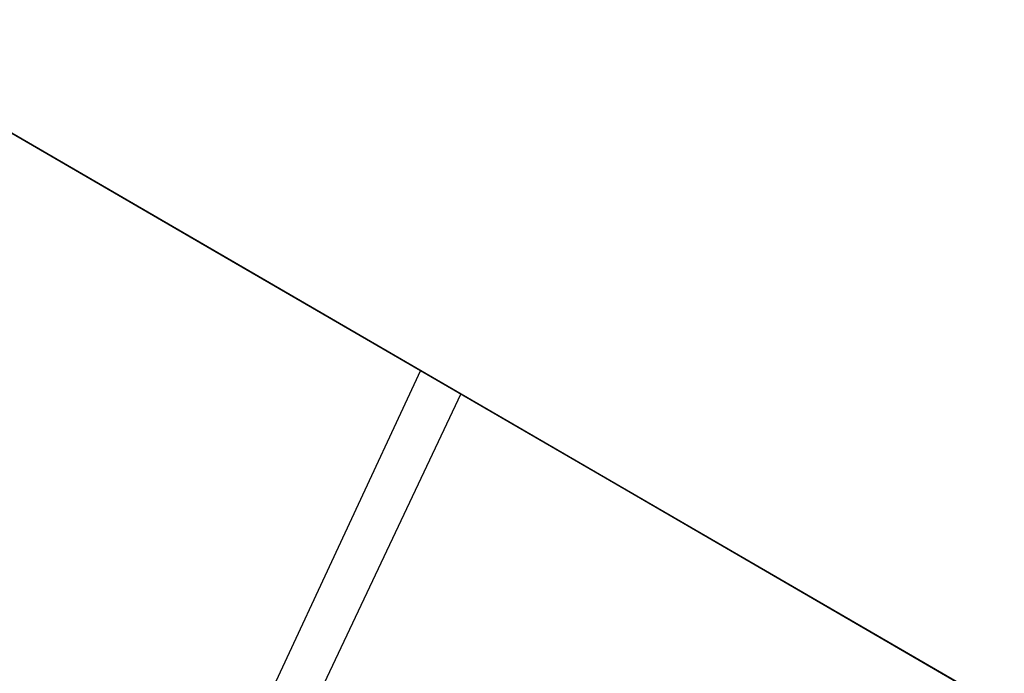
# Model space of a CAD drawing. Header units: millimetres. Extents: x 8926 to 10090, y -5004 to -3986.
# Tile 262 of 272: x 9429 to 9456, y -4255 to -4237. Entities that reach past the tile are written whole.
import ezdxf

# ---------------------------------------------------------------- set-up
doc = ezdxf.new("R2010")
doc.units = ezdxf.units.MM
doc.layers.add('1', color=7, linetype='Continuous')

msp = doc.modelspace()

# ---------------------------------------------------------------- linework, layer by layer
at = {"layer": '1', "color": 29, "true_color": 0x4d342b}
for p, q in [((9434.319, -4243.299, 60.91), (9423.891, -4237.243, 59.695)), ((9424.351, -4237.51, 53.629), (9434.909, -4243.642, 54.862)), ((9444.705, -4249.332, 62.531), (9434.319, -4243.299, 60.91)), ((9434.909, -4243.642, 54.862), (9445.425, -4249.75, 56.504)), ((9440.167, -4246.696, 55.631), (9390.546, -4353.422, 59.233)), ((9441.254, -4247.327, 61.947), (9390.957, -4353.664, 65.267)), ((9455.037, -4255.335, 64.555), (9444.705, -4249.332, 62.531)), ((9445.425, -4249.75, 56.504), (9455.886, -4255.829, 58.554))]:
    msp.add_line(p, q, dxfattribs=at)

doc.saveas('drawing.dxf')
